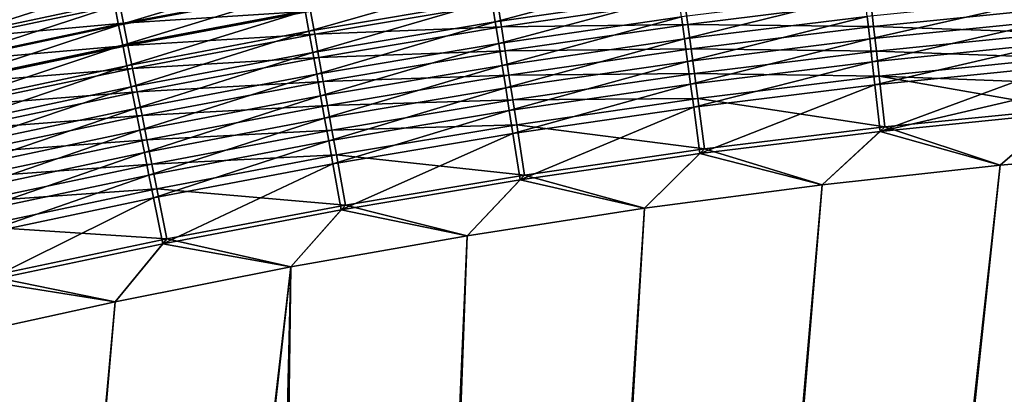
# Model space of a CAD drawing. Header units: metres. Extents: x 0 to 1400, y -1400 to 0.
# Tile 268 of 338: x 750 to 817, y -170 to -145. Entities that reach past the tile are written whole.
import ezdxf

# ---------------------------------------------------------------- set-up
doc = ezdxf.new("R2010")
doc.units = ezdxf.units.M

msp = doc.modelspace()

# ---------------------------------------------------------------- linework, layer by layer
at = {"layer": 'None'}
for points in [[(756.044617, -141.357819, -492.450409), (743.559509, -143.991119, -492.447693), (743.835999, -145.226227, -493.445953)], [(756.044617, -141.357819, -492.450409), (743.835999, -145.226227, -493.445953), (756.295349, -142.598343, -493.448364)], [(769.05127, -141.515396, -494.388916), (756.554932, -143.88269, -494.387207), (756.822876, -145.208176, -495.265106)], [(769.05127, -141.515396, -494.388916), (756.822876, -145.208176, -495.265106), (769.290955, -142.846237, -495.266571)], [(782.034241, -142.11908, -496.082397), (769.537598, -144.215607, -496.081482), (769.79071, -145.620804, -496.831726)], [(782.034241, -142.11908, -496.082397), (769.79071, -145.620804, -496.831726), (782.256836, -143.529465, -496.832489)], [(782.484619, -144.973038, -497.516113), (794.771179, -141.704712, -496.833038), (782.256836, -143.529465, -496.832489)], [(782.484619, -144.973038, -497.516113), (794.96698, -143.153061, -497.516541), (794.771179, -141.704712, -496.833038)], [(756.295349, -142.598343, -493.448364), (743.835999, -145.226227, -493.445953), (744.122253, -146.504974, -494.385132)], [(756.295349, -142.598343, -493.448364), (744.122253, -146.504974, -494.385132), (756.554932, -143.88269, -494.387207)], [(769.290955, -142.846237, -495.266571), (756.822876, -145.208176, -495.265106), (757.098511, -146.572037, -496.080231)], [(769.627014, -142.720886, -498.704529), (757.151367, -145.076569, -498.703186), (756.852905, -143.595673, -497.818237)], [(757.098511, -146.572037, -496.080231), (769.537598, -144.215607, -496.081482), (769.290955, -142.846237, -495.266571)], [(769.900879, -144.246643, -499.519073), (757.151367, -145.076569, -498.703186), (769.627014, -142.720886, -498.704529)], [(782.256836, -143.529465, -496.832489), (769.79071, -145.620804, -496.831726), (770.049744, -147.059097, -497.515503)], [(770.049744, -147.059097, -497.515503), (782.484619, -144.973038, -497.516113), (782.256836, -143.529465, -496.832489)], [(782.717224, -146.447098, -498.131409), (794.96698, -143.153061, -497.516541), (782.484619, -144.973038, -497.516113)], [(795.376221, -143.514328, -500.930511), (782.898682, -145.325439, -500.930145), (782.647156, -143.72493, -500.262115)], [(782.717224, -146.447098, -498.131409), (795.16687, -144.631989, -498.131744), (794.96698, -143.153061, -497.516541)], [(795.596313, -145.150085, -501.522491), (782.898682, -145.325439, -500.930145), (795.376221, -143.514328, -500.930511)], [(795.370544, -146.138519, -498.677002), (807.654358, -143.089539, -498.131927), (795.16687, -144.631989, -498.131744)], [(795.370544, -146.138519, -498.677002), (807.823975, -144.600418, -498.677124), (807.654358, -143.089539, -498.131927)], [(808.074158, -143.617218, -501.522644), (795.596313, -145.150085, -501.522491), (795.376221, -143.514328, -500.930511)], [(820.30542, -143.341461, -498.677124), (807.823975, -144.600418, -498.677124), (807.996216, -146.135239, -499.15155)], [(807.996216, -146.135239, -499.15155), (820.442322, -144.880005, -499.15155), (820.30542, -143.341461, -498.677124)], [(756.852905, -143.595673, -497.818237), (744.40863, -146.212936, -497.816284), (744.088684, -144.779984, -496.862854)], [(756.554932, -143.88269, -494.387207), (744.122253, -146.504974, -494.385132), (744.417664, -147.824692, -495.263336)], [(757.151367, -145.076569, -498.703186), (744.40863, -146.212936, -497.816284), (756.852905, -143.595673, -497.818237)], [(756.554932, -143.88269, -494.387207), (744.417664, -147.824692, -495.263336), (756.822876, -145.208176, -495.265106)], [(757.381409, -147.971603, -496.830688), (769.537598, -144.215607, -496.081482), (757.098511, -146.572037, -496.080231)], [(769.537598, -144.215607, -496.081482), (757.381409, -147.971603, -496.830688), (769.79071, -145.620804, -496.831726)], [(782.647156, -143.72493, -500.262115), (770.181213, -145.808319, -500.261444), (769.900879, -144.246643, -499.519073)], [(782.898682, -145.325439, -500.930145), (770.181213, -145.808319, -500.261444), (782.647156, -143.72493, -500.262115)], [(808.260132, -145.283646, -502.03775), (795.596313, -145.150085, -501.522491), (808.074158, -143.617218, -501.522644)], [(820.727051, -144.034714, -502.03775), (808.260132, -145.283646, -502.03775), (808.074158, -143.617218, -501.522644)], [(820.876465, -145.726883, -502.475342), (808.260132, -145.283646, -502.03775), (820.727051, -144.034714, -502.03775)], [(769.900879, -144.246643, -499.519073), (757.457581, -146.596222, -499.517975), (757.151367, -145.076569, -498.703186)], [(770.181213, -145.808319, -500.261444), (757.457581, -146.596222, -499.517975), (769.900879, -144.246643, -499.519073)], [(782.954163, -147.948685, -498.676758), (795.16687, -144.631989, -498.131744), (782.717224, -146.447098, -498.131409)], [(782.954163, -147.948685, -498.676758), (795.370544, -146.138519, -498.677002), (795.16687, -144.631989, -498.131744)], [(795.577454, -147.66893, -499.151489), (807.823975, -144.600418, -498.677124), (795.370544, -146.138519, -498.677002)], [(807.823975, -144.600418, -498.677124), (795.577454, -147.66893, -499.151489), (807.996216, -146.135239, -499.15155)], [(808.170776, -147.690002, -499.554626), (820.442322, -144.880005, -499.15155), (807.996216, -146.135239, -499.15155)], [(808.170776, -147.690002, -499.554626), (820.580933, -146.438553, -499.554596), (820.442322, -144.880005, -499.15155)], [(757.151367, -145.076569, -498.703186), (744.737854, -147.687408, -498.701538), (744.40863, -146.212936, -497.816284)], [(756.822876, -145.208176, -495.265106), (744.417664, -147.824692, -495.263336), (744.72168, -149.182648, -496.078705)], [(756.822876, -145.208176, -495.265106), (744.72168, -149.182648, -496.078705), (757.098511, -146.572037, -496.080231)], [(757.457581, -146.596222, -499.517975), (744.737854, -147.687408, -498.701538), (757.151367, -145.076569, -498.703186)], [(770.31427, -148.52774, -498.130951), (782.484619, -144.973038, -497.516113), (770.049744, -147.059097, -497.515503)], [(782.898682, -145.325439, -500.930145), (770.467468, -147.402969, -500.929626), (770.181213, -145.808319, -500.261444)], [(770.31427, -148.52774, -498.130951), (782.717224, -146.447098, -498.131409), (782.484619, -144.973038, -497.516113)], [(783.154968, -146.955826, -501.522247), (770.467468, -147.402969, -500.929626), (782.898682, -145.325439, -500.930145)], [(795.596313, -145.150085, -501.522491), (783.154968, -146.955826, -501.522247), (782.898682, -145.325439, -500.930145)], [(795.819885, -146.811737, -502.037659), (783.154968, -146.955826, -501.522247), (795.596313, -145.150085, -501.522491)], [(808.260132, -145.283646, -502.03775), (795.819885, -146.811737, -502.037659), (795.596313, -145.150085, -501.522491)], [(808.448486, -146.971741, -502.475372), (795.819885, -146.811737, -502.037659), (808.260132, -145.283646, -502.03775)], [(820.876465, -145.726883, -502.475342), (808.448486, -146.971741, -502.475372), (808.260132, -145.283646, -502.03775)], [(769.79071, -145.620804, -496.831726), (757.381409, -147.971603, -496.830688), (757.670959, -149.404129, -497.514679)], [(770.181213, -145.808319, -500.261444), (757.771057, -148.151657, -500.260559), (757.457581, -146.596222, -499.517975)], [(769.79071, -145.620804, -496.831726), (757.670959, -149.404129, -497.514679), (770.049744, -147.059097, -497.515503)], [(770.467468, -147.402969, -500.929626), (757.771057, -148.151657, -500.260559), (770.181213, -145.808319, -500.261444)], [(783.194885, -149.47406, -499.151337), (795.370544, -146.138519, -498.677002), (782.954163, -147.948685, -498.676758)], [(783.194885, -149.47406, -499.151337), (795.577454, -147.66893, -499.151489), (795.370544, -146.138519, -498.677002)], [(807.996216, -146.135239, -499.15155), (795.577454, -147.66893, -499.151489), (795.787048, -149.219223, -499.554596)], [(795.787048, -149.219223, -499.554596), (808.170776, -147.690002, -499.554626), (807.996216, -146.135239, -499.15155)], [(821.027344, -147.436462, -502.834808), (808.448486, -146.971741, -502.475372), (820.876465, -145.726883, -502.475342)], [(757.098511, -146.572037, -496.080231), (744.72168, -149.182648, -496.078705), (745.03363, -150.576141, -496.829437)], [(757.457581, -146.596222, -499.517975), (745.075745, -149.200485, -499.516602), (744.737854, -147.687408, -498.701538)], [(745.03363, -150.576141, -496.829437), (757.381409, -147.971603, -496.830688), (757.098511, -146.572037, -496.080231)], [(757.771057, -148.151657, -500.260559), (745.075745, -149.200485, -499.516602), (757.457581, -146.596222, -499.517975)], [(770.58374, -150.023834, -498.676392), (782.717224, -146.447098, -498.131409), (770.31427, -148.52774, -498.130951)], [(770.58374, -150.023834, -498.676392), (782.954163, -147.948685, -498.676758), (782.717224, -146.447098, -498.131409)], [(795.819885, -146.811737, -502.037659), (783.415283, -148.612045, -502.037476), (783.154968, -146.955826, -501.522247)], [(796.046326, -148.49501, -502.475311), (783.415283, -148.612045, -502.037476), (795.819885, -146.811737, -502.037659)], [(808.448486, -146.971741, -502.475372), (796.046326, -148.49501, -502.475311), (795.819885, -146.811737, -502.037659)], [(808.347046, -149.260757, -499.885712), (820.580933, -146.438553, -499.554596), (808.170776, -147.690002, -499.554626)], [(808.347046, -149.260757, -499.885712), (820.721008, -148.013123, -499.885681), (820.580933, -146.438553, -499.554596)], [(770.049744, -147.059097, -497.515503), (757.670959, -149.404129, -497.514679), (757.966614, -150.866913, -498.13028)], [(770.467468, -147.402969, -500.929626), (758.091125, -149.739944, -500.928925), (757.771057, -148.151657, -500.260559)], [(757.966614, -150.866913, -498.13028), (770.31427, -148.52774, -498.130951), (770.049744, -147.059097, -497.515503)], [(770.759033, -149.027405, -501.521851), (758.091125, -149.739944, -500.928925), (770.467468, -147.402969, -500.929626)], [(783.154968, -146.955826, -501.522247), (770.759033, -149.027405, -501.521851), (770.467468, -147.402969, -500.929626)], [(783.415283, -148.612045, -502.037476), (770.759033, -149.027405, -501.521851), (783.154968, -146.955826, -501.522247)], [(808.638794, -148.677185, -502.834839), (796.046326, -148.49501, -502.475311), (808.448486, -146.971741, -502.475372)], [(821.027344, -147.436462, -502.834808), (808.638794, -148.677185, -502.834839), (808.448486, -146.971741, -502.475372)], [(821.179443, -149.159103, -503.115448), (808.638794, -148.677185, -502.834839), (821.027344, -147.436462, -502.834808)], [(745.352966, -152.002487, -497.513641), (757.381409, -147.971603, -496.830688), (745.03363, -150.576141, -496.829437)], [(757.771057, -148.151657, -500.260559), (745.421509, -150.749222, -500.25943), (745.075745, -149.200485, -499.516602)], [(757.381409, -147.971603, -496.830688), (745.352966, -152.002487, -497.513641), (757.670959, -149.404129, -497.514679)], [(758.091125, -149.739944, -500.928925), (745.421509, -150.749222, -500.25943), (757.771057, -148.151657, -500.260559)], [(770.857483, -151.54364, -499.151062), (782.954163, -147.948685, -498.676758), (770.58374, -150.023834, -498.676392)], [(770.857483, -151.54364, -499.151062), (783.194885, -149.47406, -499.151337), (782.954163, -147.948685, -498.676758)], [(783.438721, -151.019272, -499.554474), (795.577454, -147.66893, -499.151489), (783.194885, -149.47406, -499.151337)], [(795.577454, -147.66893, -499.151489), (783.438721, -151.019272, -499.554474), (795.787048, -149.219223, -499.554596)], [(795.998779, -150.785477, -499.885681), (808.170776, -147.690002, -499.554626), (795.787048, -149.219223, -499.554596)], [(795.998779, -150.785477, -499.885681), (808.347046, -149.260757, -499.885712), (808.170776, -147.690002, -499.554626)], [(808.703247, -152.434357, -500.329407), (820.721008, -148.013123, -499.885681), (808.347046, -149.260757, -499.885712)], [(808.703247, -152.434357, -500.329407), (820.862122, -149.599731, -500.144135), (820.721008, -148.013123, -499.885681)], [(758.267822, -152.35704, -498.675903), (770.31427, -148.52774, -498.130951), (757.966614, -150.866913, -498.13028)], [(758.267822, -152.35704, -498.675903), (770.58374, -150.023834, -498.676392), (770.31427, -148.52774, -498.130951)], [(783.415283, -148.612045, -502.037476), (771.055237, -150.677597, -502.037201), (770.759033, -149.027405, -501.521851)], [(783.678955, -150.28981, -502.47522), (771.055237, -150.677597, -502.037201), (783.415283, -148.612045, -502.037476)], [(796.046326, -148.49501, -502.475311), (783.678955, -150.28981, -502.47522), (783.415283, -148.612045, -502.037476)], [(796.275146, -150.195587, -502.834808), (783.678955, -150.28981, -502.47522), (796.046326, -148.49501, -502.475311)], [(808.638794, -148.677185, -502.834839), (796.275146, -150.195587, -502.834808), (796.046326, -148.49501, -502.475311)], [(809.023315, -152.122925, -503.31662), (796.275146, -150.195587, -502.834808), (808.638794, -148.677185, -502.834839)], [(821.332275, -150.890518, -503.316589), (808.638794, -148.677185, -502.834839), (821.179443, -149.159103, -503.115448)], [(821.332275, -150.890518, -503.316589), (809.023315, -152.122925, -503.31662), (808.638794, -148.677185, -502.834839)], [(757.670959, -149.404129, -497.514679), (745.352966, -152.002487, -497.513641), (745.679016, -153.458969, -498.129456)], [(757.670959, -149.404129, -497.514679), (745.679016, -153.458969, -498.129456), (757.966614, -150.866913, -498.13028)], [(770.759033, -149.027405, -501.521851), (758.417236, -151.35791, -501.521301), (758.091125, -149.739944, -500.928925)], [(771.055237, -150.677597, -502.037201), (758.417236, -151.35791, -501.521301), (770.759033, -149.027405, -501.521851)], [(771.134766, -153.083206, -499.554291), (783.194885, -149.47406, -499.151337), (770.857483, -151.54364, -499.151062)], [(771.134766, -153.083206, -499.554291), (783.438721, -151.019272, -499.554474), (783.194885, -149.47406, -499.151337)], [(795.787048, -149.219223, -499.554596), (783.438721, -151.019272, -499.554474), (783.685059, -152.580368, -499.88562)], [(783.685059, -152.580368, -499.88562), (795.998779, -150.785477, -499.885681), (795.787048, -149.219223, -499.554596)], [(796.426575, -153.949951, -500.329407), (808.347046, -149.260757, -499.885712), (795.998779, -150.785477, -499.885681)], [(796.426575, -153.949951, -500.329407), (808.703247, -152.434357, -500.329407), (808.347046, -149.260757, -499.885712)], [(758.091125, -149.739944, -500.928925), (745.774658, -152.330673, -500.92804), (745.421509, -150.749222, -500.25943)], [(758.417236, -151.35791, -501.521301), (745.774658, -152.330673, -500.92804), (758.091125, -149.739944, -500.928925)], [(758.573792, -153.870773, -499.150696), (770.58374, -150.023834, -498.676392), (758.267822, -152.35704, -498.675903)], [(758.573792, -153.870773, -499.150696), (770.857483, -151.54364, -499.151062), (770.58374, -150.023834, -498.676392)], [(796.275146, -150.195587, -502.834808), (783.945374, -151.984818, -502.834747), (783.678955, -150.28981, -502.47522)], [(796.737427, -153.63147, -503.31662), (783.945374, -151.984818, -502.834747), (796.275146, -150.195587, -502.834808)], [(809.023315, -152.122925, -503.31662), (796.737427, -153.63147, -503.31662), (796.275146, -150.195587, -502.834808)], [(808.703247, -152.434357, -500.329407), (821.003967, -151.194412, -500.329376), (820.862122, -149.599731, -500.144135)], [(757.966614, -150.866913, -498.13028), (745.679016, -153.458969, -498.129456), (746.011169, -154.942657, -498.675262)], [(746.011169, -154.942657, -498.675262), (758.267822, -152.35704, -498.675903), (757.966614, -150.866913, -498.13028)], [(771.055237, -150.677597, -502.037201), (758.748474, -153.001526, -502.036804), (758.417236, -151.35791, -501.521301)], [(771.355286, -152.349243, -502.475006), (758.748474, -153.001526, -502.036804), (771.055237, -150.677597, -502.037201)], [(783.678955, -150.28981, -502.47522), (771.355286, -152.349243, -502.475006), (771.055237, -150.677597, -502.037201)], [(783.945374, -151.984818, -502.834747), (771.355286, -152.349243, -502.475006), (783.678955, -150.28981, -502.47522)], [(784.1828, -155.734467, -500.329407), (795.998779, -150.785477, -499.885681), (783.685059, -152.580368, -499.88562)], [(784.1828, -155.734467, -500.329407), (796.426575, -153.949951, -500.329407), (795.998779, -150.785477, -499.885681)], [(816.879211, -154.735916, -503.477753), (809.023315, -152.122925, -503.31662), (821.332275, -150.890518, -503.316589)], [(829.04248, -153.68222, -503.477753), (816.879211, -154.735916, -503.477753), (821.332275, -150.890518, -503.316589)], [(758.417236, -151.35791, -501.521301), (746.134399, -153.941681, -501.52063), (745.774658, -152.330673, -500.92804)], [(758.748474, -153.001526, -502.036804), (746.134399, -153.941681, -501.52063), (758.417236, -151.35791, -501.521301)], [(758.883728, -155.404205, -499.554047), (770.857483, -151.54364, -499.151062), (758.573792, -153.870773, -499.150696)], [(758.883728, -155.404205, -499.554047), (771.134766, -153.083206, -499.554291), (770.857483, -151.54364, -499.151062)], [(771.414917, -154.638611, -499.885529), (783.438721, -151.019272, -499.554474), (771.134766, -153.083206, -499.554291)], [(783.438721, -151.019272, -499.554474), (771.414917, -154.638611, -499.885529), (783.685059, -152.580368, -499.88562)], [(816.879211, -154.735916, -500.477753), (821.003967, -151.194412, -500.329376), (808.703247, -152.434357, -500.329407)], [(816.879211, -154.735916, -500.477753), (829.04248, -153.68222, -500.477753), (821.003967, -151.194412, -500.329376)], [(759.270203, -676.616821, -500.477753), (877.839905, -152.386719, -500.477753), (865.633545, -152.258026, -500.477753)], [(865.633545, -152.258026, -500.477753), (853.427002, -152.435944, -500.477753), (759.270203, -676.616821, -500.477753)], [(762.366577, -676.864197, -503.477753), (853.427002, -152.435928, -503.477753), (865.633545, -152.258026, -503.477753)], [(865.633545, -152.258026, -503.477753), (877.839844, -152.386719, -503.477753), (762.366577, -676.864197, -503.477753)], [(783.945374, -151.984818, -502.834747), (771.658447, -154.038086, -502.834625), (771.355286, -152.349243, -502.475006)], [(784.483643, -155.40947, -503.31662), (771.658447, -154.038086, -502.834625), (783.945374, -151.984818, -502.834747)], [(796.737427, -153.63147, -503.31662), (784.483643, -155.40947, -503.31662), (783.945374, -151.984818, -502.834747)], [(804.743835, -156.067139, -503.477753), (796.737427, -153.63147, -503.31662), (809.023315, -152.122925, -503.31662)], [(816.879211, -154.735916, -503.477753), (804.743835, -156.067139, -503.477753), (809.023315, -152.122925, -503.31662)], [(746.348572, -156.44989, -499.150238), (758.267822, -152.35704, -498.675903), (746.011169, -154.942657, -498.675262)], [(746.348572, -156.44989, -499.150238), (758.573792, -153.870773, -499.150696), (758.267822, -152.35704, -498.675903)], [(771.355286, -152.349243, -502.475006), (759.083984, -154.666519, -502.474731), (758.748474, -153.001526, -502.036804)], [(771.658447, -154.038086, -502.834625), (759.083984, -154.666519, -502.474731), (771.355286, -152.349243, -502.475006)], [(890.038513, -152.829346, -500.477753), (877.839905, -152.386719, -500.477753), (759.270203, -676.616821, -500.477753)], [(853.427002, -152.435944, -500.477753), (841.227478, -152.913116, -500.477753), (759.270203, -676.616821, -500.477753)], [(902.222107, -153.593277, -500.477753), (890.038513, -152.829346, -500.477753), (759.270203, -676.616821, -500.477753)], [(759.270203, -676.616821, -500.477753), (841.227478, -152.913116, -500.477753), (829.04248, -153.68222, -500.477753)], [(829.04248, -153.68222, -503.477753), (841.227539, -152.913116, -503.477753), (761.671448, -674.203247, -503.477753)], [(761.671448, -674.203247, -503.477753), (841.227539, -152.913116, -503.477753), (762.366577, -676.864197, -503.477753)], [(877.839844, -152.386719, -503.477753), (890.038513, -152.829361, -503.477753), (762.366577, -676.864197, -503.477753)], [(841.227539, -152.913116, -503.477753), (853.427002, -152.435928, -503.477753), (762.366577, -676.864197, -503.477753)], [(762.366577, -676.864197, -503.477753), (890.038513, -152.829361, -503.477753), (902.222107, -153.593292, -503.477753)], [(783.685059, -152.580368, -499.88562), (771.414917, -154.638611, -499.885529), (771.980957, -157.781189, -500.329407)], [(771.980957, -157.781189, -500.329407), (784.1828, -155.734467, -500.329407), (783.685059, -152.580368, -499.88562)], [(804.743835, -156.067139, -500.477753), (808.703247, -152.434357, -500.329407), (796.426575, -153.949951, -500.329407)], [(804.743835, -156.067139, -500.477753), (816.879211, -154.735916, -500.477753), (808.703247, -152.434357, -500.329407)], [(758.748474, -153.001526, -502.036804), (746.499817, -155.578232, -502.036285), (746.134399, -153.941681, -501.52063)], [(759.083984, -154.666519, -502.474731), (746.499817, -155.578232, -502.036285), (758.748474, -153.001526, -502.036804)], [(759.196899, -156.9534, -499.885376), (771.134766, -153.083206, -499.554291), (758.883728, -155.404205, -499.554047)], [(759.196899, -156.9534, -499.885376), (771.414917, -154.638611, -499.885529), (771.134766, -153.083206, -499.554291)], [(759.270203, -676.616821, -500.477753), (914.381592, -154.685791, -500.477753), (902.222107, -153.593277, -500.477753)], [(902.222107, -153.593292, -503.477753), (914.381592, -154.685791, -503.477753), (762.366577, -676.864197, -503.477753)], [(746.69043, -157.97673, -499.553741), (758.573792, -153.870773, -499.150696), (746.348572, -156.44989, -499.150238)], [(746.69043, -157.97673, -499.553741), (758.883728, -155.404205, -499.554047), (758.573792, -153.870773, -499.150696)], [(771.658447, -154.038086, -502.834625), (759.423035, -156.348648, -502.834473), (759.083984, -154.666519, -502.474731)], [(829.04248, -153.68222, -500.477753), (816.879211, -154.735916, -500.477753), (759.270203, -676.616821, -500.477753)], [(772.270935, -157.450256, -503.31662), (759.423035, -156.348648, -502.834473), (771.658447, -154.038086, -502.834625)], [(816.879211, -154.735916, -503.477753), (829.04248, -153.68222, -503.477753), (761.671448, -674.203247, -503.477753)], [(784.483643, -155.40947, -503.31662), (772.270935, -157.450256, -503.31662), (771.658447, -154.038086, -502.834625)], [(792.641296, -157.669098, -500.477753), (796.426575, -153.949951, -500.329407), (784.1828, -155.734467, -500.329407)], [(792.641296, -157.669098, -503.477753), (784.483643, -155.40947, -503.31662), (796.737427, -153.63147, -503.31662)], [(804.743835, -156.067139, -503.477753), (792.641296, -157.669098, -503.477753), (796.737427, -153.63147, -503.31662)], [(792.641296, -157.669098, -500.477753), (804.743835, -156.067139, -500.477753), (796.426575, -153.949951, -500.329407)], [(759.083984, -154.666519, -502.474731), (746.869995, -157.236084, -502.474396), (746.499817, -155.578232, -502.036285)], [(759.423035, -156.348648, -502.834473), (746.869995, -157.236084, -502.474396), (759.083984, -154.666519, -502.474731)], [(759.829529, -160.083466, -500.329346), (771.414917, -154.638611, -499.885529), (759.196899, -156.9534, -499.885376)], [(926.506104, -156.11409, -500.477753), (914.381592, -154.685791, -500.477753), (759.270203, -676.616821, -500.477753)], [(816.879211, -154.735916, -500.477753), (804.743835, -156.067139, -500.477753), (759.270203, -676.616821, -500.477753)], [(771.414917, -154.638611, -499.885529), (759.829529, -160.083466, -500.329346), (771.980957, -157.781189, -500.329407)], [(761.671448, -674.203247, -503.477753), (804.743835, -156.067139, -503.477753), (816.879211, -154.735916, -503.477753)], [(914.381592, -154.685791, -503.477753), (926.506042, -156.114075, -503.477753), (762.366577, -676.864197, -503.477753)], [(747.035767, -159.519287, -499.885162), (758.883728, -155.404205, -499.554047), (746.69043, -157.97673, -499.553741)], [(747.035767, -159.519287, -499.885162), (759.196899, -156.9534, -499.885376), (758.883728, -155.404205, -499.554047)], [(780.576416, -159.535049, -503.477753), (772.270935, -157.450256, -503.31662), (784.483643, -155.40947, -503.31662)], [(792.641296, -157.669098, -503.477753), (780.576416, -159.535049, -503.477753), (784.483643, -155.40947, -503.31662)], [(759.270203, -676.616821, -500.477753), (804.743835, -156.067139, -500.477753), (792.641296, -157.669098, -500.477753)], [(938.584595, -157.885391, -500.477753), (926.506104, -156.11409, -500.477753), (759.270203, -676.616821, -500.477753)], [(792.641296, -157.669098, -503.477753), (804.743835, -156.067139, -503.477753), (761.671448, -674.203247, -503.477753)], [(762.366577, -676.864197, -503.477753), (926.506042, -156.114075, -503.477753), (938.584595, -157.885391, -503.477753)], [(780.576416, -159.535049, -500.477753), (784.1828, -155.734467, -500.329407), (771.980957, -157.781189, -500.329407)], [(780.576416, -159.535049, -500.477753), (792.641296, -157.669098, -500.477753), (784.1828, -155.734467, -500.329407)], [(759.423035, -156.348648, -502.834473), (747.244019, -158.911011, -502.834229), (746.869995, -157.236084, -502.474396)], [(747.733459, -162.635925, -500.329315), (759.196899, -156.9534, -499.885376), (747.035767, -159.519287, -499.885162)], [(760.107971, -159.747269, -503.316559), (747.244019, -158.911011, -502.834229), (759.423035, -156.348648, -502.834473)], [(747.733459, -162.635925, -500.329315), (759.829529, -160.083466, -500.329346), (759.196899, -156.9534, -499.885376)], [(772.270935, -157.450256, -503.31662), (760.107971, -159.747269, -503.316559), (759.423035, -156.348648, -502.834473)], [(768.553894, -161.658218, -503.477753), (760.107971, -159.747269, -503.316559), (772.270935, -157.450256, -503.31662)], [(780.576416, -159.535049, -503.477753), (768.553894, -161.658218, -503.477753), (772.270935, -157.450256, -503.31662)], [(792.641296, -157.669098, -500.477753), (780.576416, -159.535049, -500.477753), (759.270203, -676.616821, -500.477753)], [(759.270203, -676.616821, -500.477753), (950.60614, -160.006927, -500.477753), (938.584595, -157.885391, -500.477753)], [(771.980957, -157.781189, -500.329407), (759.829529, -160.083466, -500.329346), (768.553894, -161.658218, -500.477753)], [(780.576416, -159.535049, -503.477753), (792.641296, -157.669098, -503.477753), (761.671448, -674.203247, -503.477753)], [(938.584595, -157.885391, -503.477753), (950.60614, -160.006927, -503.477753), (762.366577, -676.864197, -503.477753)], [(768.553894, -161.658218, -500.477753), (780.576416, -159.535049, -500.477753), (771.980957, -157.781189, -500.329407)], [(760.107971, -159.747269, -503.316559), (747.999634, -162.295074, -503.316498), (747.244019, -158.911011, -502.834229)], [(780.576416, -159.535049, -500.477753), (758.274048, -673.982178, -500.477753), (759.270203, -676.616821, -500.477753)], [(780.576416, -159.535049, -500.477753), (768.553894, -161.658218, -500.477753), (758.274048, -673.982178, -500.477753)], [(780.576416, -159.535049, -503.477753), (761.671448, -674.203247, -503.477753), (768.553894, -161.658218, -503.477753)], [(756.578674, -164.031845, -500.477753), (759.829529, -160.083466, -500.329346), (747.733459, -162.635925, -500.329315)], [(756.578674, -164.031845, -503.477753), (747.999634, -162.295074, -503.316498), (760.107971, -159.747269, -503.316559)], [(768.553894, -161.658218, -503.477753), (756.578674, -164.031845, -503.477753), (760.107971, -159.747269, -503.316559)], [(759.829529, -160.083466, -500.329346), (756.578674, -164.031845, -500.477753), (768.553894, -161.658218, -500.477753)], [(962.559814, -162.485886, -500.477753), (950.60614, -160.006927, -500.477753), (759.270203, -676.616821, -500.477753)], [(950.60614, -160.006927, -503.477753), (962.559814, -162.485901, -503.477753), (762.366577, -676.864197, -503.477753)], [(756.582703, -671.729858, -500.477753), (768.553894, -161.658218, -500.477753), (714.156311, -629.303467, -500.477753)], [(768.553894, -161.658218, -500.477753), (756.578674, -164.031845, -500.477753), (714.156311, -629.303467, -500.477753)], [(716.277588, -627.182129, -503.477753), (756.578674, -164.031845, -503.477753), (768.553894, -161.658218, -503.477753)], [(758.704041, -669.608582, -503.477753), (716.277588, -627.182129, -503.477753), (768.553894, -161.658218, -503.477753)], [(768.553894, -161.658218, -500.477753), (756.582703, -671.729858, -500.477753), (758.274048, -673.982178, -500.477753)], [(768.553894, -161.658218, -503.477753), (760.432129, -671.748047, -503.477753), (758.704041, -669.608582, -503.477753)], [(761.671448, -674.203247, -503.477753), (760.432129, -671.748047, -503.477753), (768.553894, -161.658218, -503.477753)], [(756.578674, -164.031845, -503.477753), (744.655457, -166.649185, -503.477753), (747.999634, -162.295074, -503.316498)], [(744.655518, -166.649155, -500.477753), (756.578674, -164.031845, -500.477753), (747.733459, -162.635925, -500.329315)], [(974.433777, -165.328979, -500.477753), (962.559814, -162.485886, -500.477753), (759.270203, -676.616821, -500.477753)], [(762.366577, -676.864197, -503.477753), (962.559814, -162.485901, -503.477753), (974.433777, -165.328995, -503.477753)], [(714.156311, -629.303467, -500.477753), (756.578674, -164.031845, -500.477753), (744.655518, -166.649155, -500.477753)], [(744.655457, -166.649185, -503.477753), (756.578674, -164.031845, -503.477753), (716.277588, -627.182129, -503.477753)], [(759.270203, -676.616821, -500.477753), (986.21344, -168.541031, -500.477753), (974.433777, -165.328979, -500.477753)], [(974.433777, -165.328995, -503.477753), (986.21344, -168.541031, -503.477753), (762.366577, -676.864197, -503.477753)], [(997.883667, -172.126526, -500.477753), (986.21344, -168.541031, -500.477753), (759.270203, -676.616821, -500.477753)], [(986.21344, -168.541031, -503.477753), (997.883667, -172.126511, -503.477753), (762.366577, -676.864197, -503.477753)]]:
    msp.add_3dface(points, dxfattribs=at)

doc.saveas('drawing.dxf')
